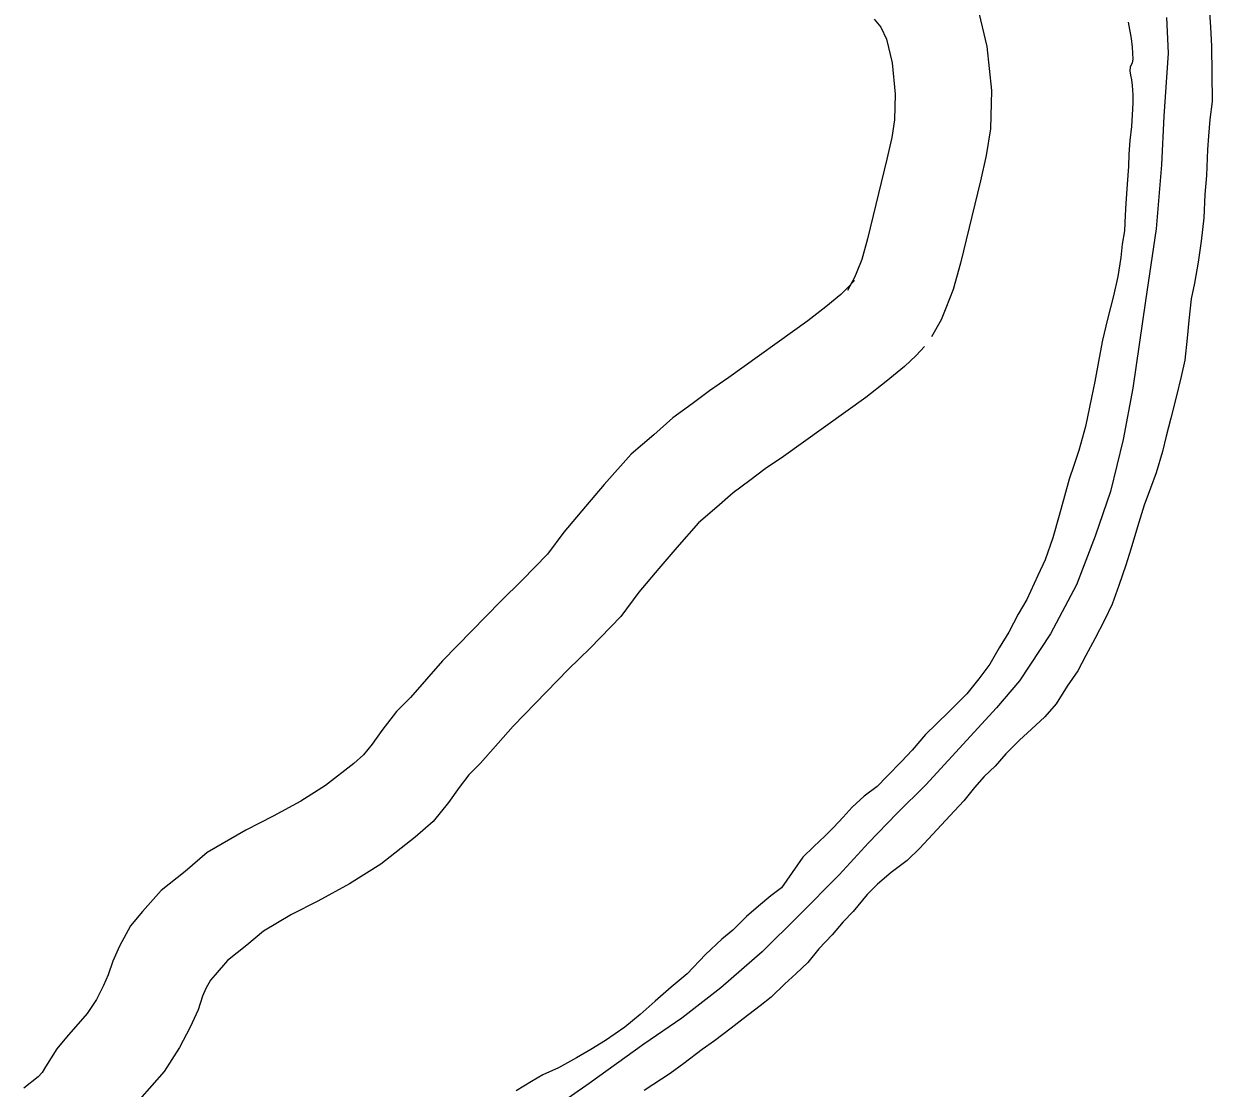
# Model space of a CAD drawing. Extents: x -939622 to -934222, y 1383701 to 1385301.
# Drawn here: x -936512.81 to -936501.68, y 1384926.41 to 1384936.38 of the extents above; entities that cross this region are included whole.
import ezdxf

# ---------------------------------------------------------------- set-up
doc = ezdxf.new("R2010")
doc.units = 0
for name, color, linetype in [('Level 10', 7, 'Continuous'), ('Level 2', 7, 'Continuous'), ('Level 9', 7, 'Continuous')]:
    doc.layers.add(name, color=color, linetype=linetype)

msp = doc.modelspace()

# ---------------------------------------------------------------- linework, layer by layer
at = {"layer": 'Level 10'}
for points in [[(-936503.878, 1384936.539), (-936503.789, 1384936.168), (-936503.747, 1384935.756), (-936503.756, 1384935.399), (-936503.796, 1384935.148), (-936503.848, 1384934.909), (-936504.038, 1384934.14), (-936504.106, 1384933.892), (-936504.173, 1384933.716), (-936504.219, 1384933.609), (-936504.307, 1384933.449)], [(-936504.846, 1384936.426), (-936504.784, 1384936.349), (-936504.731, 1384936.239), (-936504.678, 1384936.017), (-936504.648, 1384935.721), (-936504.654, 1384935.482), (-936504.681, 1384935.316), (-936504.725, 1384935.113), (-936504.909, 1384934.367), (-936504.962, 1384934.172), (-936505.007, 1384934.056), (-936505.029, 1384934.005), (-936505.096, 1384933.883)], [(-936505.029, 1384933.976), (-936505.091, 1384933.91), (-936505.158, 1384933.846), (-936505.298, 1384933.731), (-936505.467, 1384933.597), (-936506.206, 1384933.066), (-936506.388, 1384932.944), (-936506.549, 1384932.822), (-936506.73, 1384932.688), (-936506.91, 1384932.531), (-936507.122, 1384932.348), (-936507.373, 1384932.065), (-936507.549, 1384931.858), (-936507.752, 1384931.617), (-936507.906, 1384931.413), (-936508.142, 1384931.167), (-936508.343, 1384930.973), (-936508.888, 1384930.413), (-936509.189, 1384930.069), (-936509.32, 1384929.938), (-936509.456, 1384929.761), (-936509.547, 1384929.632), (-936509.628, 1384929.533), (-936509.72, 1384929.451), (-936509.985, 1384929.243), (-936510.214, 1384929.099), (-936510.473, 1384928.957), (-936510.731, 1384928.827), (-936511.093, 1384928.616), (-936511.297, 1384928.439), (-936511.522, 1384928.26), (-936511.697, 1384928.064), (-936511.81, 1384927.93), (-936511.912, 1384927.74), (-936511.976, 1384927.598), (-936512.018, 1384927.471), (-936512.063, 1384927.372), (-936512.13, 1384927.24), (-936512.215, 1384927.109), (-936512.41, 1384926.886), (-936512.5, 1384926.778), (-936512.606, 1384926.61), (-936512.638, 1384926.556), (-936512.674, 1384926.514), (-936512.81, 1384926.407)], [(-936504.375, 1384933.357), (-936504.453, 1384933.274), (-936504.562, 1384933.171), (-936504.732, 1384933.031), (-936504.923, 1384932.879), (-936505.693, 1384932.327), (-936505.865, 1384932.211), (-936506.01, 1384932.102), (-936506.165, 1384931.986), (-936506.32, 1384931.851), (-936506.489, 1384931.705), (-936506.693, 1384931.476), (-936506.861, 1384931.277), (-936507.049, 1384931.055), (-936507.219, 1384930.829), (-936507.504, 1384930.532), (-936507.707, 1384930.335), (-936508.227, 1384929.801), (-936508.531, 1384929.454), (-936508.641, 1384929.344), (-936508.731, 1384929.227), (-936508.831, 1384929.086), (-936508.977, 1384928.907), (-936509.143, 1384928.76), (-936509.467, 1384928.506), (-936509.758, 1384928.323), (-936510.055, 1384928.161), (-936510.301, 1384928.036), (-936510.566, 1384927.881), (-936510.721, 1384927.748), (-936510.901, 1384927.604), (-936511.018, 1384927.472), (-936511.062, 1384927.421), (-936511.104, 1384927.343), (-936511.136, 1384927.271), (-936511.178, 1384927.144), (-936511.252, 1384926.98), (-936511.35, 1384926.789), (-936511.496, 1384926.565), (-936511.726, 1384926.301)]]:
    msp.add_lwpolyline(points, dxfattribs=at)
at = {"layer": 'Level 2'}
msp.add_lwpolyline([(-936502.108, 1384936.442), (-936502.09, 1384936.106), (-936502.132, 1384935.515), (-936502.153, 1384935.06), (-936502.203, 1384934.462), (-936502.305, 1384933.785), (-936502.422, 1384932.967), (-936502.512, 1384932.486), (-936502.631, 1384931.998), (-936502.776, 1384931.582), (-936502.95, 1384931.126), (-936503.193, 1384930.665), (-936503.485, 1384930.226), (-936503.698, 1384929.971), (-936504.361, 1384929.252), (-936504.633, 1384928.982), (-936504.899, 1384928.707), (-936505.173, 1384928.408), (-936505.551, 1384928.025), (-936505.893, 1384927.687), (-936506.281, 1384927.349), (-936506.648, 1384927.065), (-936507.002, 1384926.821), (-936507.515, 1384926.452), (-936508.011, 1384926.107)], dxfattribs=at)
msp.add_lwpolyline([(-936502.108, 1384936.442), (-936502.09, 1384936.106), (-936502.132, 1384935.515), (-936502.153, 1384935.06), (-936502.203, 1384934.462), (-936502.305, 1384933.785), (-936502.422, 1384932.967), (-936502.512, 1384932.486), (-936502.631, 1384931.998), (-936502.776, 1384931.582), (-936502.95, 1384931.126), (-936503.193, 1384930.665), (-936503.485, 1384930.226), (-936503.698, 1384929.971), (-936504.361, 1384929.252), (-936504.633, 1384928.982), (-936504.899, 1384928.707), (-936505.173, 1384928.408), (-936505.551, 1384928.025), (-936505.893, 1384927.687), (-936506.281, 1384927.349), (-936506.648, 1384927.065), (-936507.002, 1384926.821), (-936507.515, 1384926.452), (-936508.011, 1384926.107)], dxfattribs=at)
at = {"layer": 'Level 9'}
for points in [[(-936501.708, 1384936.54), (-936501.694, 1384936.351), (-936501.686, 1384936.171), (-936501.679, 1384935.653), (-936501.701, 1384935.484), (-936501.715, 1384935.33), (-936501.724, 1384935.204), (-936501.733, 1384934.96), (-936501.749, 1384934.782)], [(-936501.708, 1384936.54), (-936501.694, 1384936.351), (-936501.686, 1384936.171), (-936501.679, 1384935.653), (-936501.701, 1384935.484), (-936501.715, 1384935.33), (-936501.724, 1384935.204), (-936501.733, 1384934.96), (-936501.749, 1384934.782)], [(-936502.467, 1384936.396), (-936502.439, 1384936.244), (-936502.428, 1384936.163), (-936502.422, 1384936.051), (-936502.43, 1384936.015), (-936502.447, 1384935.976), (-936502.449, 1384935.942), (-936502.445, 1384935.9), (-936502.435, 1384935.858), (-936502.43, 1384935.804), (-936502.422, 1384935.717), (-936502.423, 1384935.639), (-936502.435, 1384935.419), (-936502.45, 1384935.289), (-936502.459, 1384935.16), (-936502.462, 1384935.045), (-936502.475, 1384934.879), (-936502.489, 1384934.698), (-936502.495, 1384934.59), (-936502.5, 1384934.442), (-936502.521, 1384934.318), (-936502.535, 1384934.191), (-936502.564, 1384934.013), (-936502.604, 1384933.834), (-936502.661, 1384933.613), (-936502.707, 1384933.416), (-936502.739, 1384933.253), (-936502.778, 1384933.029), (-936502.81, 1384932.881), (-936502.866, 1384932.609), (-936502.929, 1384932.384), (-936502.974, 1384932.244), (-936503.018, 1384932.114), (-936503.062, 1384931.956), (-936503.111, 1384931.774), (-936503.172, 1384931.565), (-936503.242, 1384931.358), (-936503.313, 1384931.212), (-936503.415, 1384930.987), (-936503.496, 1384930.849), (-936503.584, 1384930.681), (-936503.674, 1384930.534), (-936503.763, 1384930.381), (-936503.864, 1384930.243), (-936503.977, 1384930.102), (-936504.138, 1384929.941), (-936504.264, 1384929.82), (-936504.364, 1384929.721), (-936504.489, 1384929.576), (-936504.588, 1384929.468), (-936504.723, 1384929.332), (-936504.817, 1384929.236), (-936504.94, 1384929.146), (-936505.052, 1384929.043), (-936505.136, 1384928.948), (-936505.227, 1384928.852), (-936505.303, 1384928.772), (-936505.411, 1384928.672), (-936505.514, 1384928.573), (-936505.714, 1384928.285), (-936505.814, 1384928.21), (-936505.928, 1384928.114), (-936506.04, 1384928.017), (-936506.169, 1384927.89), (-936506.272, 1384927.806), (-936506.424, 1384927.661), (-936506.596, 1384927.479)], [(-936502.467, 1384936.396), (-936502.439, 1384936.244), (-936502.428, 1384936.163), (-936502.422, 1384936.051), (-936502.43, 1384936.015), (-936502.447, 1384935.976), (-936502.449, 1384935.942), (-936502.445, 1384935.9), (-936502.435, 1384935.858), (-936502.43, 1384935.804), (-936502.422, 1384935.717), (-936502.423, 1384935.639), (-936502.435, 1384935.419), (-936502.45, 1384935.289), (-936502.459, 1384935.16), (-936502.462, 1384935.045), (-936502.475, 1384934.879), (-936502.489, 1384934.698), (-936502.495, 1384934.59), (-936502.5, 1384934.442), (-936502.521, 1384934.318), (-936502.535, 1384934.191), (-936502.564, 1384934.013), (-936502.604, 1384933.834), (-936502.661, 1384933.613), (-936502.707, 1384933.416), (-936502.739, 1384933.253), (-936502.778, 1384933.029), (-936502.81, 1384932.881), (-936502.866, 1384932.609), (-936502.929, 1384932.384), (-936502.974, 1384932.244), (-936503.018, 1384932.114), (-936503.062, 1384931.956), (-936503.111, 1384931.774), (-936503.172, 1384931.565), (-936503.242, 1384931.358), (-936503.313, 1384931.212), (-936503.415, 1384930.987), (-936503.496, 1384930.849), (-936503.584, 1384930.681), (-936503.674, 1384930.534), (-936503.763, 1384930.381), (-936503.864, 1384930.243), (-936503.977, 1384930.102), (-936504.138, 1384929.941), (-936504.264, 1384929.82), (-936504.364, 1384929.721), (-936504.489, 1384929.576), (-936504.588, 1384929.468), (-936504.723, 1384929.332), (-936504.817, 1384929.236), (-936504.94, 1384929.146), (-936505.052, 1384929.043), (-936505.136, 1384928.948), (-936505.227, 1384928.852), (-936505.303, 1384928.772), (-936505.411, 1384928.672), (-936505.514, 1384928.573), (-936505.714, 1384928.285), (-936505.814, 1384928.21), (-936505.928, 1384928.114), (-936506.04, 1384928.017), (-936506.169, 1384927.89), (-936506.272, 1384927.806), (-936506.424, 1384927.661), (-936506.596, 1384927.479)], [(-936501.749, 1384934.782), (-936501.758, 1384934.565), (-936501.783, 1384934.344), (-936501.81, 1384934.148), (-936501.844, 1384933.951), (-936501.877, 1384933.806), (-936501.898, 1384933.601), (-936501.915, 1384933.435), (-936501.936, 1384933.23), (-936501.969, 1384933.078), (-936502.018, 1384932.884), (-936502.066, 1384932.687), (-936502.11, 1384932.518), (-936502.145, 1384932.375), (-936502.203, 1384932.175), (-936502.256, 1384932.032), (-936502.315, 1384931.871), (-936502.379, 1384931.668), (-936502.44, 1384931.458), (-936502.487, 1384931.31), (-936502.554, 1384931.118), (-936502.615, 1384930.945), (-936502.689, 1384930.793), (-936502.778, 1384930.619), (-936502.864, 1384930.463), (-936502.938, 1384930.319), (-936503.039, 1384930.175), (-936503.14, 1384930.01), (-936503.248, 1384929.887), (-936503.371, 1384929.772), (-936503.483, 1384929.67), (-936503.611, 1384929.54), (-936503.713, 1384929.426), (-936503.816, 1384929.329), (-936503.906, 1384929.225), (-936504.005, 1384929.102), (-936504.137, 1384928.96), (-936504.417, 1384928.657), (-936504.537, 1384928.543), (-936504.687, 1384928.43), (-936504.814, 1384928.321), (-936504.91, 1384928.222), (-936505.041, 1384928.065), (-936505.135, 1384927.967), (-936505.24, 1384927.846), (-936505.362, 1384927.714), (-936505.467, 1384927.587), (-936505.578, 1384927.479), (-936505.681, 1384927.386), (-936505.81, 1384927.262), (-936505.913, 1384927.181), (-936506.072, 1384927.059), (-936506.184, 1384926.972), (-936506.34, 1384926.851), (-936506.455, 1384926.772), (-936506.628, 1384926.641), (-936506.755, 1384926.547), (-936507, 1384926.387)], [(-936501.749, 1384934.782), (-936501.758, 1384934.565), (-936501.783, 1384934.344), (-936501.81, 1384934.148), (-936501.844, 1384933.951), (-936501.877, 1384933.806), (-936501.898, 1384933.601), (-936501.915, 1384933.435), (-936501.936, 1384933.23), (-936501.969, 1384933.078), (-936502.018, 1384932.884), (-936502.066, 1384932.687), (-936502.11, 1384932.518), (-936502.145, 1384932.375), (-936502.203, 1384932.175), (-936502.256, 1384932.032), (-936502.315, 1384931.871), (-936502.379, 1384931.668), (-936502.44, 1384931.458), (-936502.487, 1384931.31), (-936502.554, 1384931.118), (-936502.615, 1384930.945), (-936502.689, 1384930.793), (-936502.778, 1384930.619), (-936502.864, 1384930.463), (-936502.938, 1384930.319), (-936503.039, 1384930.175), (-936503.14, 1384930.01), (-936503.248, 1384929.887), (-936503.371, 1384929.772), (-936503.483, 1384929.67), (-936503.611, 1384929.54), (-936503.713, 1384929.426), (-936503.816, 1384929.329), (-936503.906, 1384929.225), (-936504.005, 1384929.102), (-936504.137, 1384928.96), (-936504.417, 1384928.657), (-936504.537, 1384928.543), (-936504.687, 1384928.43), (-936504.814, 1384928.321), (-936504.91, 1384928.222), (-936505.041, 1384928.065), (-936505.135, 1384927.967), (-936505.24, 1384927.846), (-936505.362, 1384927.714), (-936505.467, 1384927.587), (-936505.578, 1384927.479), (-936505.681, 1384927.386), (-936505.81, 1384927.262), (-936505.913, 1384927.181), (-936506.072, 1384927.059), (-936506.184, 1384926.972), (-936506.34, 1384926.851), (-936506.455, 1384926.772), (-936506.628, 1384926.641), (-936506.755, 1384926.547), (-936507, 1384926.387)], [(-936506.596, 1384927.479), (-936506.746, 1384927.354), (-936506.896, 1384927.224), (-936507.037, 1384927.099), (-936507.181, 1384926.981), (-936507.361, 1384926.856), (-936507.5, 1384926.771), (-936507.633, 1384926.692), (-936507.801, 1384926.6), (-936507.947, 1384926.533), (-936508.056, 1384926.47), (-936508.198, 1384926.385)], [(-936506.596, 1384927.479), (-936506.746, 1384927.354), (-936506.896, 1384927.224), (-936507.037, 1384927.099), (-936507.181, 1384926.981), (-936507.361, 1384926.856), (-936507.5, 1384926.771), (-936507.633, 1384926.692), (-936507.801, 1384926.6), (-936507.947, 1384926.533), (-936508.056, 1384926.47), (-936508.198, 1384926.385)]]:
    msp.add_lwpolyline(points, dxfattribs=at)

doc.saveas('drawing.dxf')
